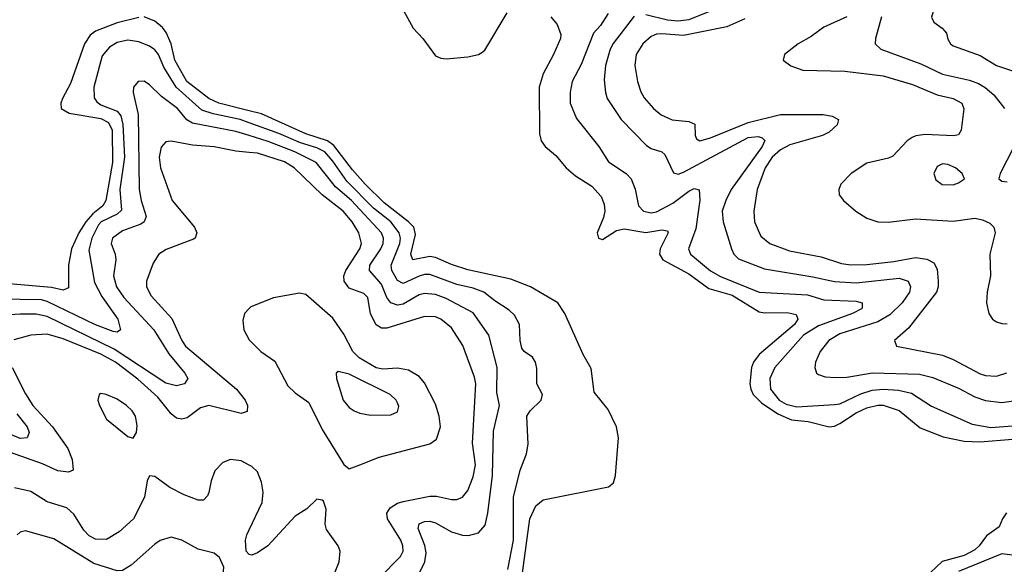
# Model space of a CAD drawing. Header units: inches. Extents: x 1308407 to 1441228, y 959628 to 1036311.
# Tile 553 of 656: x 1409149 to 1412799, y 992061 to 994079. Entities that reach past the tile are written whole.
import ezdxf

# ---------------------------------------------------------------- set-up
doc = ezdxf.new("R2010")
doc.units = ezdxf.units.IN
doc.header["$MEASUREMENT"] = 0
doc.layers.add('B4909', color=7, linetype='Continuous')
doc.layers.add('B4919', color=7, linetype='Continuous')

msp = doc.modelspace()

# ---------------------------------------------------------------- linework, layer by layer
at = {"layer": 'B4909', "color": 5}
for points, elevation in [([(1409590, 994087.5), (1409510, 994067.8), (1409430, 994036.6), (1409410, 994022.3), (1409388.5, 993990), (1409336.7, 993843.3), (1409307.7, 993787.7), (1409301.4, 993770), (1409303, 993750), (1409332.7, 993732.7), (1409450, 993713.6), (1409478.5, 993698.5), (1409492, 993670), (1409492.7, 993550), (1409468.1, 993410), (1409457.1, 993390), (1409420, 993360), (1409394.4, 993330), (1409368.3, 993290), (1409341.2, 993230), (1409330.1, 993170), (1409330, 993086), (1409310, 993076.8), (1409267.2, 993087.2), (1409110, 993100.6)], 2620), ([(1410000, 993741.5), (1409886.5, 993770), (1409850, 993787.3), (1409768.7, 993850), (1409723.9, 993930), (1409709.7, 993989.7), (1409691.7, 994031.7), (1409678.8, 994050), (1409650, 994074.2), (1409610, 994089.9)], 2620), ([(1410000, 993697.6), (1409966.1, 993710), (1409866, 993730), (1409824.2, 993744.2), (1409729.1, 993829.1), (1409683.4, 993903.4), (1409663.7, 993950), (1409650, 993968.1), (1409630, 993981.1), (1409590, 993997.3), (1409550, 994003.6), (1409510, 993995.2), (1409482.1, 993977.9), (1409453.9, 993946.1), (1409423.4, 993830), (1409425.4, 993790), (1409434.9, 993774.9), (1409450, 993764.5), (1409510, 993739.9), (1409523.2, 993723.2), (1409531.4, 993691.4), (1409536.7, 993570), (1409520.4, 993450), (1409526, 993374), (1409510, 993358.7), (1409451, 993330), (1409441.4, 993318.6), (1409415.9, 993270), (1409404.8, 993224.8), (1409425.8, 993105.9), (1409453.7, 993053.7), (1409512.6, 992970), (1409522.8, 992930), (1409510, 992921.5), (1409495.8, 992924.3), (1409430, 992948.3), (1409250, 993035.6), (1409230, 993041), (1409070, 993043.7)], 2640), ([(1410000, 993649.8), (1409950, 993665.1), (1409790, 993696.1), (1409768.6, 993708.6), (1409733.6, 993750), (1409674.8, 993794.8), (1409630, 993838.5), (1409610, 993851.7), (1409588, 993850), (1409570.3, 993830), (1409569.2, 993810), (1409587.9, 993727.9), (1409591.6, 993451.6), (1409599.4, 993410), (1409618.1, 993350), (1409610.2, 993330), (1409598.1, 993321.9), (1409530, 993297.4), (1409493.1, 993270), (1409488.4, 993250), (1409503.2, 993210), (1409505.4, 993190), (1409497, 993130), (1409508.1, 993090), (1409534.2, 993050), (1409646, 992930), (1409701.6, 992841.6), (1409761, 992770), (1409772.1, 992750), (1409759.5, 992730), (1409730, 992722.4), (1409690, 992733), (1409498.5, 992858.5), (1409250, 992979.8), (1409210, 992988.3), (1409150, 992987.6), (1409090, 992984.1)], 2660), ([(1410000, 993587.2), (1409950, 993592), (1409870, 993608.9), (1409790, 993614.9), (1409710, 993629.8), (1409690, 993626.2), (1409672.9, 993607.1), (1409665.5, 993570), (1409670.2, 993530), (1409714.3, 993410), (1409796.3, 993310), (1409805, 993290), (1409798.9, 993270), (1409793.5, 993266.5), (1409692.3, 993227.7), (1409664.7, 993210), (1409643.2, 993176.8), (1409619.4, 993110), (1409618.3, 993090), (1409636.5, 993056.5), (1409712.5, 992972.5), (1409750, 992890.2), (1409763.6, 992870), (1409952.9, 992710), (1409984.8, 992670), (1409993.6, 992650), (1409992.4, 992627.6), (1409970, 992619.8), (1409850, 992649.6), (1409819.2, 992640.8), (1409770, 992604), (1409750, 992598.4), (1409730, 992602.6), (1409710, 992618.5), (1409660.7, 992680.7), (1409587, 992747), (1409503.7, 992810), (1409450, 992839.7), (1409310, 992896.9), (1409250, 992913.9), (1409190.1, 992909.9), (1409127.2, 992892.8)], 2680), ([(1410000, 993009), (1409982.3, 992990), (1409975.9, 992964.1), (1409979.2, 992930), (1410000, 992893.2)], 2720), ([(1409121.3, 992790), (1409170, 992692.3), (1409197.4, 992650), (1409270.6, 992570), (1409327.8, 992490), (1409343.5, 992450), (1409346.5, 992410), (1409330, 992402.7), (1409290, 992407.2), (1409233.8, 992433.8), (1409115.2, 992475.2)], 2680), ([(1409138.2, 992618.2), (1409176.2, 992570), (1409183.8, 992550), (1409176.5, 992530), (1409150, 992526.9), (1409035.2, 992575.2)], 2660), ([(1410000, 992428.5), (1409970, 992444.9), (1409930, 992449.8), (1409901.4, 992438.6), (1409872.8, 992407.2), (1409858.3, 992370), (1409850, 992327.3), (1409845, 992315), (1409830, 992299.3), (1409810, 992298.3), (1409758.1, 992318.1), (1409705.7, 992345.7), (1409650, 992386.6), (1409630, 992389.4), (1409620.9, 992370), (1409611.8, 992310), (1409570.1, 992229.9), (1409518, 992182), (1409470, 992152.5), (1409430, 992153.9), (1409406.8, 992166.8), (1409387.1, 992187.1), (1409350, 992247.5), (1409323.2, 992270), (1409250, 992292.6), (1409190, 992331.1), (1409130, 992344.5)], 2720), ([(1410000, 992097.9), (1409998.4, 992098.4), (1409987.9, 992110), (1409986.2, 992150), (1409991, 992170), (1410000, 992189.1)], 2720), ([(1410000, 991934.9), (1409950, 991910.5), (1409930, 991905.7), (1409910, 991908), (1409898.5, 991930), (1409896.6, 991950), (1409905.8, 992050), (1409890, 992085.8), (1409870, 992102.8), (1409810, 992117.4), (1409750, 992150.9), (1409710, 992161.5), (1409670, 992149.8), (1409650, 992136.1), (1409562.3, 992057.7), (1409530, 992037.9), (1409510, 992037.2), (1409423.7, 992063.7), (1409275.4, 992155.4), (1409170, 992185.7), (1409150, 992179.7), (1409139.5, 992170)], 2740)]:
    msp.add_lwpolyline(points, dxfattribs=dict(at, elevation=elevation))
at = {"layer": 'B4909', "color": 5, "elevation": 2720}
msp.add_lwpolyline([(1409450, 992693.5), (1409443, 992690), (1409438.3, 992670), (1409444.2, 992650), (1409470, 992599), (1409550, 992534.6), (1409570, 992528.4), (1409581.5, 992550), (1409584, 992576), (1409577.7, 992610), (1409565.2, 992630), (1409544.7, 992650), (1409510, 992673.3), (1409469.2, 992690.8)], close=True, dxfattribs=at)
at = {"layer": 'B4919', "color": 5}
for points, elevation in [([(1412808.2, 994190), (1412790, 994169), (1412750, 994158.7), (1412650, 994173.3), (1412610, 994167.1), (1412574.9, 994150), (1412551.2, 994130), (1412535.9, 994110), (1412529.4, 994089.4), (1412538.3, 994070), (1412568.4, 994048.4), (1412585.3, 994030), (1412590, 994007.7), (1412600.3, 993990), (1412610, 993983.2), (1412710, 993946.3), (1412770, 993910.1), (1412870, 993876)], 2760), ([(1410565.2, 994125.2), (1410607.9, 994047.9), (1410643.5, 994010), (1410690, 993946), (1410710, 993936.9), (1410730, 993934.5), (1410810, 993941.8), (1410849.8, 993950.2), (1410862.7, 993957.3), (1410873, 993967), (1410955.7, 994104.3)], 2620), ([(1411118.3, 994090), (1411141.8, 994061.8), (1411155.4, 994024.6), (1411154.1, 994010), (1411128.4, 993950), (1411090, 993878.7), (1411075.3, 993830), (1411075.9, 993655.9), (1411082.2, 993630), (1411096.9, 993610), (1411136.2, 993576.2), (1411174.3, 993530), (1411210, 993500.8), (1411270, 993462.6), (1411304.1, 993424.1), (1411316.3, 993396.3), (1411318.8, 993370), (1411313.9, 993346.1), (1411289.7, 993290), (1411294.4, 993270), (1411310, 993264.4), (1411362, 993298), (1411390, 993303.8), (1411470, 993291), (1411530, 993300.7), (1411550, 993297.4), (1411553.5, 993290), (1411523, 993230), (1411521, 993210), (1411533.2, 993190), (1411630, 993137.1), (1411703.5, 993083.5), (1411790, 993058.2), (1411890, 992996.8), (1411910, 992993.3), (1411994.4, 992994.4), (1412027.1, 992987.1), (1412034, 992970), (1412021, 992950), (1411890, 992838.9), (1411869.8, 992810.2), (1411862.4, 992790), (1411856.1, 992730), (1411859.2, 992710), (1411868.7, 992690), (1411899.1, 992659.1), (1411959.1, 992619.1), (1412010, 992596.6), (1412071.7, 992590), (1412150, 992570.7), (1412170, 992573.6), (1412190, 992583.2), (1412250, 992621.9), (1412290, 992640.4), (1412330, 992650.7), (1412350, 992650.7), (1412410, 992631), (1412487.3, 992567.3), (1412572.9, 992532.9), (1412650, 992517.9), (1412710, 992515.4), (1412830, 992525.4)], 2620), ([(1411330, 994102.1), (1411301.8, 994058.2), (1411276.3, 994030), (1411230, 993913.5), (1411197.6, 993850), (1411189.4, 993810.6), (1411189.5, 993770), (1411213.8, 993713.8), (1411295.8, 993610), (1411332.2, 993552.2), (1411397.5, 993510), (1411416.3, 993490), (1411431.3, 993451.3), (1411442.5, 993390), (1411462, 993370), (1411490, 993364), (1411510, 993367.3), (1411570, 993399.6), (1411630, 993444.2), (1411650, 993453.8), (1411668.4, 993448.4), (1411670.8, 993410.8), (1411655.9, 993304.1), (1411628.3, 993230), (1411635.9, 993210), (1411710, 993148.9), (1411747.4, 993127.4), (1411890.9, 993069.1), (1412070, 993059.9), (1412130, 993041.6), (1412250, 993036.6), (1412272.4, 993030), (1412272.8, 993010), (1412270, 993008.3), (1412236.5, 992990), (1412110, 992944.3), (1412055.3, 992910), (1411948.4, 992790), (1411929.6, 992750), (1411932.3, 992710), (1411964.5, 992670), (1411990, 992654.8), (1412030, 992644.7), (1412170, 992653.1), (1412190, 992656.2), (1412267.3, 992692.7), (1412310, 992706.2), (1412350, 992710.3), (1412406.9, 992706.9), (1412455.7, 992695.7), (1412530, 992646.9), (1412679.9, 992579.9), (1412750, 992567.5), (1412830, 992574.7)], 2640), ([(1411427.6, 994092.4), (1411348.9, 993991.1), (1411337.7, 993970), (1411320.4, 993910), (1411316.2, 993856.2), (1411320.1, 993810), (1411327.5, 993787.5), (1411378.2, 993710), (1411473, 993613), (1411490, 993602), (1411529.5, 993589.5), (1411540.3, 993580.3), (1411572.4, 993512.4), (1411590, 993507.3), (1411610, 993514.2), (1411850, 993642.7), (1411886.2, 993646.2), (1411901.2, 993641.2), (1411911.3, 993631.3), (1411901.5, 993610), (1411787.2, 993450), (1411766.5, 993410), (1411753.3, 993370), (1411757.3, 993330), (1411787.5, 993230), (1411796.6, 993210), (1411813.3, 993193.3), (1411910, 993155.6), (1412090, 993126.9), (1412170, 993108.7), (1412250, 993104.8), (1412410, 993121.3), (1412443.5, 993110), (1412451.9, 993090), (1412448.2, 993070), (1412421, 993030), (1412374.8, 992985.2), (1412330, 992959.8), (1412190, 992915.3), (1412148.8, 992890), (1412116.8, 992850), (1412099.7, 992810), (1412097.3, 992790), (1412102.6, 992770), (1412110, 992764), (1412135.5, 992755.5), (1412172.9, 992752.9), (1412215, 992755), (1412310.1, 992770.1), (1412485.2, 992765.2), (1412533.8, 992753.8), (1412630, 992713.8), (1412690, 992682), (1412730, 992668.5), (1412790, 992660.4), (1412833.3, 992666.7)], 2660), ([(1411706.4, 994110), (1411630, 994079.4), (1411590, 994073.9), (1411550, 994078), (1411470, 994097.5)], 2660), ([(1412216, 994090), (1412130, 994052.4), (1412083.4, 994016.6), (1412035.6, 993990), (1411984.9, 993950), (1411979.1, 993930), (1412008.4, 993908.4), (1412052.5, 993892.5), (1412208.3, 993888.3), (1412350, 993870.9), (1412459.3, 993839.3), (1412550, 993800.5), (1412610, 993786.8), (1412642.2, 993770), (1412649.3, 993749.3), (1412639.8, 993670), (1412630, 993652.6), (1412611.3, 993648.7), (1412506.2, 993653.8), (1412471, 993649), (1412457.2, 993642.8), (1412439.4, 993630), (1412385.7, 993574.3), (1412370, 993566), (1412290, 993548.2), (1412231.7, 993510), (1412193.7, 993470), (1412185.7, 993450), (1412187.2, 993430), (1412203.1, 993410), (1412248.8, 993370), (1412290, 993344), (1412330, 993330.8), (1412370, 993329.6), (1412470, 993342), (1412610, 993332.8), (1412690, 993343.8), (1412718, 993338), (1412745.2, 993325.2), (1412760.2, 993310), (1412765, 993290), (1412745.8, 993210), (1412748.1, 993130), (1412736.3, 993070), (1412733.8, 993030), (1412741.5, 992990), (1412756.1, 992970), (1412770, 992960.2), (1412790, 992953.2), (1412810, 992952.9)], 2720), ([(1412344.2, 994090), (1412321.8, 994010), (1412320.9, 993990), (1412342, 993970), (1412490, 993916), (1412570, 993877.1), (1412670, 993855.8), (1412703.5, 993843.5), (1412728.6, 993828.6), (1412760.7, 993800.7), (1412800.6, 993750)], 2740), ([(1411837.7, 994082.3), (1411770, 994052.6), (1411610, 994021), (1411530, 994027.1), (1411510, 994025.7), (1411490, 994017.5), (1411459.4, 993990), (1411434.1, 993950), (1411428.9, 993910), (1411439.5, 993850), (1411452, 993812), (1411464.4, 993790), (1411498.7, 993750), (1411527, 993727), (1411568.4, 993708.4), (1411630, 993701.8), (1411652.3, 993692.3), (1411652.6, 993650), (1411658, 993638), (1411670, 993630.2), (1411710, 993641.5), (1411850, 993698.8), (1411970, 993728.3), (1412127.6, 993727.6), (1412161.5, 993721.5), (1412184.2, 993710), (1412179.7, 993690), (1412150, 993662.3), (1412125.5, 993650), (1412004.7, 993615.3), (1411970, 993596.7), (1411939.2, 993570), (1411912.6, 993530), (1411883, 993450), (1411871.2, 993370), (1411873.5, 993330), (1411897.1, 993277.1), (1411930.2, 993250), (1412002.7, 993222.7), (1412120.1, 993200.1), (1412195.9, 993175.9), (1412230, 993170.8), (1412290, 993172.1), (1412390, 993182.9), (1412470, 993198.5), (1412512.3, 993192.3), (1412537.9, 993177.9), (1412550, 993154.4), (1412554.7, 993110), (1412554.3, 993090), (1412547.8, 993070), (1412443.9, 992936.1), (1412392.4, 992890), (1412399.1, 992870), (1412570, 992836.3), (1412610, 992820.1), (1412710, 992766.8), (1412730, 992760.5), (1412770, 992758.5), (1412809.3, 992770.7)], 2680), ([(1411012.5, 992030), (1411039.6, 992230), (1411062.5, 992277.5), (1411090, 992299.9), (1411332, 992348), (1411350, 992362.8), (1411357.6, 992390), (1411369.1, 992530), (1411361.7, 992570), (1411330, 992635.3), (1411278.5, 992698.5), (1411267.1, 992787.1), (1411238.4, 992838.4), (1411170.4, 992990), (1411143.8, 993030), (1411042.2, 993090), (1410970, 993117.6), (1410810, 993152.9), (1410750, 993171.8), (1410690, 993198.5), (1410670, 993201.8), (1410606.3, 993190), (1410598.8, 993210), (1410616.1, 993283.9), (1410609.9, 993310), (1410590.9, 993330), (1410500.6, 993400.6), (1410429.8, 993469.8), (1410382.9, 993522.8), (1410313.7, 993613.7), (1410290, 993630.1), (1410210, 993655.9), (1410045.7, 993730), (1410000, 993741.5)], 2620), ([(1410958.5, 992041.5), (1410979.7, 992150), (1410979, 992310), (1411003.9, 992410), (1411028.2, 992470), (1411033.4, 992506.6), (1411029.2, 992610), (1411041.2, 992630), (1411082.2, 992670), (1411087.2, 992690), (1411066, 992730), (1411066.6, 992786.6), (1411061, 992810), (1411050, 992828.5), (1411019.7, 992850), (1411010, 992862.4), (1411003.8, 992890), (1411001.5, 992950), (1410983.9, 992983.9), (1410963.4, 993003.4), (1410910, 993037.3), (1410869.7, 993069.7), (1410830, 993084.2), (1410770, 993098), (1410670, 993134.9), (1410650, 993134.9), (1410630, 993128.6), (1410570, 993102.3), (1410550, 993112.3), (1410528.1, 993150), (1410526.4, 993170), (1410558.5, 993250), (1410561.1, 993270), (1410556.2, 993290), (1410524.3, 993330), (1410460.7, 993380.7), (1410361.4, 993481.4), (1410310, 993555.7), (1410279.9, 993590), (1410250, 993605), (1410190, 993622.7), (1410110, 993657.2), (1410000, 993697.6)], 2640), ([(1410631.2, 992030), (1410650.8, 992070), (1410656.3, 992103.7), (1410651.2, 992131.2), (1410626.5, 992193.5), (1410630, 992210.9), (1410650, 992219.5), (1410670, 992220.4), (1410690, 992214.7), (1410750, 992181.6), (1410790, 992169.6), (1410812.2, 992167.8), (1410850, 992177.8), (1410874, 992206), (1410884.8, 992250), (1410901.9, 992390), (1410905.4, 992554.6), (1410927.4, 992650), (1410918.1, 992698.1), (1410919, 992790), (1410888.6, 992910), (1410830, 992992.9), (1410730, 993046.2), (1410690, 993060.5), (1410650, 993065), (1410630, 993059.3), (1410570, 993025.8), (1410550, 993021.9), (1410524.2, 993030), (1410510, 993049.8), (1410490, 993099), (1410445.4, 993150), (1410447.5, 993170), (1410488, 993230), (1410496, 993250), (1410497.1, 993270), (1410490.3, 993290), (1410378.9, 993410), (1410319.9, 993459.9), (1410248.4, 993550), (1410168.9, 993590), (1410070, 993628.3), (1410000, 993649.8)], 2660), ([(1410481.4, 992010), (1410560.7, 992090), (1410569.9, 992110), (1410569.4, 992130), (1410561.9, 992150), (1410512, 992230), (1410510.4, 992250), (1410521.8, 992270), (1410550, 992287.5), (1410570, 992293.7), (1410670, 992314), (1410694, 992314), (1410750, 992300.9), (1410770, 992301.6), (1410790, 992310.2), (1410810, 992334.7), (1410830, 992384.9), (1410838.8, 992430), (1410828.1, 992510), (1410840.4, 992730), (1410835, 992755), (1410791.7, 992871.7), (1410750, 992937.3), (1410710, 992969.9), (1410690, 992978.2), (1410650, 992979.7), (1410510, 992936.1), (1410490, 992935.8), (1410470, 992948.7), (1410449.9, 992989.9), (1410439.2, 993050), (1410424.4, 993064.4), (1410370, 993084.5), (1410351.6, 993110), (1410351.1, 993130), (1410358.2, 993150), (1410409.9, 993230), (1410415.7, 993250), (1410405.8, 993290), (1410381.5, 993330), (1410348.4, 993370), (1410270.8, 993430.8), (1410165.9, 993530), (1410130, 993552.8), (1410030, 993584.3), (1410000, 993587.2)], 2680), ([(1412833.9, 993606.1), (1412783.7, 993510), (1412779.1, 993490), (1412790, 993480.5), (1412810, 993478.7)], 2740), ([(1410000, 992893.2), (1410001.8, 992890), (1410042.3, 992850), (1410094.4, 992814.4), (1410142.4, 992722.4), (1410170, 992696.1), (1410220.3, 992660.3), (1410270, 992561.3), (1410350, 992430.4), (1410370, 992414.9), (1410410, 992429.3), (1410481.6, 992458.4), (1410670, 992507.7), (1410694.6, 992525.4), (1410709, 992570), (1410704.5, 992610), (1410690, 992654.2), (1410650, 992734), (1410630, 992756.7), (1410590, 992780.4), (1410550, 992787.8), (1410495.1, 992784.9), (1410470, 992789.6), (1410406.8, 992826.8), (1410383.4, 992850), (1410350, 992914.1), (1410310, 992973.4), (1410210, 993061), (1410185.9, 993065.9), (1410090, 993048.8), (1410005.3, 993014.7), (1410000, 993009)], 2720), ([(1410000, 992189.1), (1410047.5, 992290), (1410051, 992329), (1410045.3, 992365.3), (1410030, 992403.4), (1410010, 992423), (1410000, 992428.5)], 2720), ([(1410303.3, 991996.7), (1410333.4, 992070), (1410336.5, 992110), (1410329, 992130), (1410286.2, 992190), (1410281.5, 992210), (1410285.3, 992265.3), (1410274.7, 992294.7), (1410270, 992299.3), (1410250, 992302), (1410212.9, 992267.1), (1410170, 992239.8), (1410068.4, 992130), (1410030, 992103.4), (1410010, 992094.8), (1410000, 992097.9)], 2720), ([(1412808.1, 992251.9), (1412793, 992230), (1412780.3, 992199.7), (1412733.5, 992166.5), (1412706.7, 992130), (1412690, 992114.9), (1412650, 992093.4), (1412568.7, 992071.3), (1412503.7, 992010)], 2620), ([(1412850, 992092.8), (1412790, 992099.3), (1412630, 992034.7)], 2640)]:
    msp.add_lwpolyline(points, dxfattribs=dict(at, elevation=elevation))
at = {"layer": 'B4919', "color": 5, "elevation": 2740}
for points in [[(1412570, 993545.1), (1412550, 993535.1), (1412538.7, 993510), (1412545.4, 993485.4), (1412569.2, 993469.2), (1412610, 993468), (1412630, 993474.4), (1412651.8, 993490), (1412643.6, 993510), (1412618.7, 993530), (1412590, 993542.7)], [(1410330, 992775.6), (1410322, 992770), (1410322.8, 992750), (1410347.5, 992670), (1410370, 992642), (1410388.5, 992630), (1410410, 992620.7), (1410450, 992614.2), (1410524.4, 992615.6), (1410550, 992626), (1410554, 992646), (1410550, 992659.3), (1410545.1, 992670), (1410522.4, 992690), (1410370, 992766.2)]]:
    msp.add_lwpolyline(points, close=True, dxfattribs=at)

doc.saveas('drawing.dxf')
